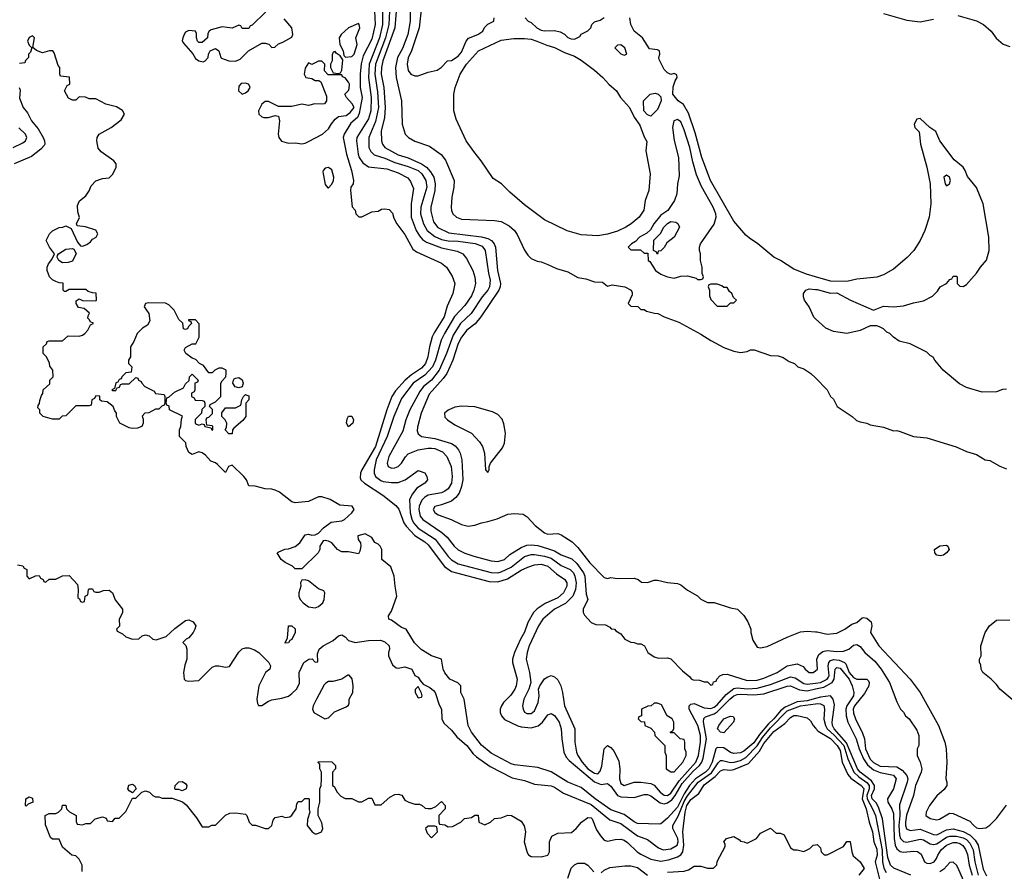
# Model space of a CAD drawing. Header units: inches. Extents: x 1793402 to 1900366, y 320852 to 470679.
# Tile 293 of 604: x 1855212 to 1861137, y 400253 to 405378. Entities that reach past the tile are written whole.
import ezdxf

# ---------------------------------------------------------------- set-up
doc = ezdxf.new("R2010")
doc.units = ezdxf.units.IN
doc.header["$MEASUREMENT"] = 0
doc.layers.add('B8450', color=7, linetype='Continuous')
doc.layers.add('B8460', color=7, linetype='Continuous')

msp = doc.modelspace()

# ---------------------------------------------------------------- linework, layer by layer
at = {"layer": 'B8450', "color": 4}
for points, elevation in [([(1857561.5, 405530), (1857561.7, 405370), (1857547.9, 405290), (1857514.8, 405205.2), (1857486.3, 405150), (1857473.1, 405090), (1857477.4, 405030), (1857508.5, 404890), (1857513.4, 404750), (1857530.8, 404690), (1857550.8, 404670), (1857590, 404646.7), (1857677, 404617), (1857747.3, 404567.3), (1857773.4, 404533.4), (1857826.7, 404410), (1857824.9, 404370), (1857812.4, 404310), (1857808.7, 404250), (1857810.4, 404230), (1857819.3, 404210), (1857840.7, 404190), (1857870, 404178.7), (1858070, 404170.8), (1858110, 404164), (1858157.3, 404137.3), (1858190.4, 404110.4), (1858206.2, 404086.2), (1858250, 403992), (1858270, 403962), (1858290, 403942), (1858325.4, 403925.4), (1858350, 403922), (1858390, 403906), (1858441.4, 403881.4), (1858510, 403861), (1858570, 403826.8), (1858618.5, 403818.5), (1858670, 403801), (1858719.6, 403799.6), (1858750, 403774), (1858778, 403782), (1858854, 403770), (1858891.1, 403751.1), (1858896.9, 403736.9), (1858896.9, 403723.1), (1858874, 403670), (1858890, 403654), (1858931.6, 403651.6), (1858950, 403634), (1858970, 403634), (1858984.7, 403624.7), (1859031.6, 403611.6), (1859051.1, 403611.1), (1859090.9, 403590.9), (1859177.5, 403557.5), (1859310, 403486.8), (1859370, 403446.8), (1859450, 403406), (1859510, 403382.8), (1859550, 403376), (1859590, 403382), (1859610, 403391.3), (1859630.9, 403390.9), (1859730, 403358), (1859775.3, 403355.3), (1859805.4, 403345.4), (1859842, 403322), (1859874, 403310), (1859894, 403290), (1859930, 403278), (1859972, 403250), (1860000, 403222.1)], 264), ([(1857395.5, 405470), (1857395.9, 405350), (1857377.2, 405270), (1857315.2, 405110), (1857310.2, 405030), (1857326.9, 404910), (1857324.4, 404830), (1857310, 404780.9), (1857241.6, 404670), (1857238.4, 404650), (1857248.8, 404568.8), (1857254.4, 404550), (1857276.2, 404516.2), (1857310, 404492.7), (1857421.2, 404481.2), (1857490, 404457.6), (1857547, 404427), (1857564.1, 404404.1), (1857582, 404362), (1857566.7, 404270), (1857568.4, 404190), (1857598, 404110), (1857617.8, 404077.8), (1857635.9, 404055.9), (1857659.6, 404039.6), (1857750, 404005.7), (1857844.7, 403984.7), (1857878, 403970), (1857901.4, 403941.4), (1857938.8, 403870), (1857950.7, 403829.3), (1857954, 403790), (1857945.5, 403750), (1857930, 403716), (1857890, 403658), (1857828.2, 403591.8), (1857768.9, 403490), (1857748.9, 403450), (1857714.9, 403330), (1857695.6, 403290), (1857650, 403239.7), (1857579.5, 403190), (1857510, 403099.3), (1857463.1, 402990), (1857423.7, 402870), (1857357.4, 402730), (1857344.9, 402670), (1857346, 402650), (1857353.4, 402630), (1857384.8, 402604.8), (1857399, 402599), (1857450, 402592.4), (1857490, 402592.7), (1857531.7, 402608.3), (1857610, 402664.7), (1857650.6, 402650.6), (1857662.8, 402630), (1857666, 402610), (1857650.8, 402590), (1857601.7, 402558.3), (1857574.7, 402525.3), (1857558.4, 402490), (1857561.5, 402410), (1857572.1, 402372.1), (1857581.7, 402350), (1857610, 402318.7), (1857711.2, 402251.2), (1857790, 402148.2), (1857810, 402128.4), (1857850, 402103.1), (1858050, 402051.8), (1858090, 402050.3), (1858110, 402055.3), (1858170, 402084.2), (1858250, 402147.2), (1858290, 402160.3), (1858310, 402159.6), (1858370.2, 402150.2), (1858410, 402138.3), (1858470, 402094), (1858524.9, 402070), (1858543.7, 402050), (1858553.4, 402030), (1858561.5, 401990), (1858556.9, 401950), (1858540.3, 401910), (1858495.8, 401864.2), (1858429.2, 401830.8), (1858359.1, 401770), (1858333, 401730), (1858278, 401610), (1858266, 401570), (1858260.5, 401530), (1858280.7, 401450), (1858286.8, 401390), (1858276, 401350), (1858245.5, 401290), (1858237.3, 401250), (1858240.7, 401230), (1858250, 401211.3), (1858263.4, 401203.4), (1858290, 401204), (1858310, 401218.8), (1858331.8, 401270), (1858338, 401310), (1858334, 401350), (1858342, 401370), (1858370, 401411.3), (1858390, 401424.7), (1858410, 401431.3), (1858430, 401424.7), (1858450, 401404.7), (1858468, 401370), (1858479.3, 401330), (1858490.5, 401250), (1858553, 401110), (1858552.4, 401030), (1858562.4, 400970), (1858570.4, 400950), (1858596.5, 400910), (1858630, 400870.3), (1858670, 400843.1), (1858690, 400840.4), (1858704.6, 400855.4), (1858714.1, 400885.9), (1858729.8, 400990.2), (1858750, 401010.6), (1858770, 400998), (1858790, 400973.4), (1858816.7, 400916.7), (1858823.6, 400870), (1858821.3, 400810), (1858830, 400782.8), (1858850, 400770.7), (1858910, 400790.6), (1858949.6, 400790.4), (1859010, 400782), (1859030, 400772.4), (1859067, 400730), (1859090, 400712), (1859110, 400710.3), (1859130, 400723.6), (1859181.3, 400798.7), (1859280.3, 400910), (1859297.1, 400950), (1859309.7, 401029.7), (1859309.7, 401070), (1859293.1, 401130), (1859240.7, 401230), (1859241.2, 401250), (1859250, 401258.8), (1859270, 401263), (1859330, 401238), (1859370, 401232.9), (1859390, 401240.2), (1859410, 401254.9), (1859462.8, 401317.2), (1859510, 401353.1), (1859530, 401358), (1859591.2, 401351.2), (1859650, 401355.2), (1859730, 401376.9), (1859850, 401423.6), (1859878.4, 401418.4), (1859930, 401383.2), (1859950, 401379.6), (1860000, 401386.3)], 248), ([(1857630, 405455.3), (1857615.8, 405330), (1857568.9, 405191.1), (1857550, 405148.7), (1857543, 405110), (1857550, 405072), (1857566, 405050), (1857590, 405041), (1857610, 405041), (1857670, 405062.8), (1857724.7, 405075.3), (1857748, 405090), (1857786, 405130), (1857810, 405132), (1857850, 405158), (1857870, 405182), (1857899, 405250), (1857912.7, 405267.3), (1857968, 405290), (1857998, 405310), (1858009.1, 405330.9), (1858028.9, 405351.1), (1858066, 405370), (1858068, 405390)], 268), ([(1856693.7, 405426.3), (1856610, 405346), (1856598, 405342), (1856590, 405326), (1856550, 405326), (1856542, 405342), (1856530, 405346), (1856490, 405328), (1856430, 405335.3), (1856363.6, 405316.4), (1856351.6, 405308.4), (1856344.7, 405295.3), (1856342, 405270), (1856310, 405242), (1856290, 405242), (1856282, 405250), (1856275.3, 405270), (1856275.3, 405295.3), (1856269, 405309), (1856230, 405313.6), (1856210, 405303.7), (1856201.3, 405290), (1856192.7, 405270), (1856190.6, 405250.6), (1856196.7, 405236.7), (1856253.7, 405173.7), (1856270, 405144.7), (1856290, 405131.3), (1856315.3, 405124.7), (1856328.4, 405131.6), (1856346, 405150), (1856348, 405170), (1856358, 405190), (1856390, 405204.7), (1856410.9, 405190.9), (1856422, 405150), (1856426.4, 405146.4), (1856470.6, 405130.6), (1856510, 405128), (1856539.1, 405140.9), (1856589.5, 405190.5), (1856670, 405238), (1856690, 405238), (1856711, 405231), (1856730, 405212), (1856747.3, 405212.7), (1856770, 405234), (1856796.4, 405243.6), (1856850, 405274), (1856855.3, 405290), (1856848.7, 405330), (1856803.2, 405383.2)], 244), ([(1857347, 405430), (1857350.3, 405350), (1857330, 405261.2), (1857278.8, 405161.2), (1857266.6, 405113.4), (1857260.3, 405050), (1857261.6, 404970), (1857272.2, 404910), (1857254.8, 404814.8), (1857244, 404790), (1857204.4, 404755.6), (1857164.9, 404690), (1857159.1, 404670), (1857177.6, 404570), (1857208.2, 404470), (1857220.7, 404410), (1857218, 404390), (1857204.7, 404370), (1857202, 404350), (1857212.7, 404252.7), (1857231.6, 404231.6), (1857234, 404210), (1857252.7, 404192.7), (1857270, 404192), (1857330, 404222), (1857370, 404226), (1857390, 404238), (1857410, 404241), (1857436, 404236), (1857454.8, 404214.8), (1857463.5, 404183.5), (1857481, 404150), (1857530, 404086), (1857577.3, 403997.3), (1857600.5, 403980.5), (1857750, 403914), (1857781, 403890), (1857815.2, 403835.2), (1857830.7, 403790), (1857818.8, 403730), (1857784.9, 403655.1), (1857766.7, 403590), (1857705.1, 403494.9), (1857694.4, 403470), (1857677, 403410), (1857668.8, 403350), (1857653.1, 403310), (1857630, 403281.3), (1857570, 403241.1), (1857531.8, 403208.2), (1857474.2, 403145.8), (1857452, 403110), (1857420.9, 403030), (1857352.3, 402810), (1857271.8, 402670), (1857263.7, 402650), (1857261.7, 402621.7), (1857264.9, 402610), (1857287.3, 402590), (1857397.6, 402517.6), (1857475.6, 402455.6), (1857493, 402433), (1857523.1, 402350), (1857537, 402330), (1857590, 402273.4), (1857650, 402236), (1857670, 402218.7), (1857767.5, 402087.5), (1857810, 402058), (1858037.1, 401997.1), (1858090, 401994.6), (1858146.7, 402013.3), (1858230, 402065.3), (1858270, 402083.8), (1858310, 402097), (1858350, 402102.6), (1858390.5, 402090), (1858443, 402043), (1858493, 402010), (1858503.8, 401990), (1858504.4, 401970), (1858483.8, 401930), (1858450, 401899.7), (1858374.8, 401865.2), (1858326.8, 401833.2), (1858303.1, 401810), (1858269.2, 401750.8), (1858250, 401692.7), (1858224.6, 401650), (1858188.7, 401570), (1858178, 401530), (1858178, 401510), (1858204.9, 401410), (1858199.5, 401370), (1858191.3, 401348.7), (1858166.7, 401313.3), (1858122.8, 401270), (1858110.7, 401250), (1858104, 401230), (1858104, 401210), (1858110.8, 401190), (1858130, 401167.3), (1858210, 401128.8), (1858230, 401122), (1858290, 401117.6), (1858331, 401129), (1858357, 401150), (1858390, 401194.8), (1858410, 401202.8), (1858430, 401190.8), (1858458.4, 401150), (1858470.3, 401110), (1858474, 401050), (1858487, 400970), (1858501, 400941), (1858519.4, 400919.4), (1858670, 400791.5), (1858710, 400776.5), (1858750, 400782), (1858770, 400764.9), (1858808.5, 400710), (1858830, 400700.9), (1858910, 400697.1), (1858970, 400714.9), (1858990, 400716.4), (1859010, 400708.4), (1859066.4, 400666.4), (1859090, 400659.6), (1859110, 400664.9), (1859135.7, 400684.3), (1859156.1, 400710), (1859198.3, 400781.7), (1859264.3, 400855.7), (1859303.5, 400890), (1859317.3, 400910), (1859325.5, 400934.5), (1859344.7, 401050), (1859326.5, 401153.5), (1859327.8, 401172.2), (1859337.8, 401182.2), (1859390, 401201), (1859410, 401213.8), (1859484.4, 401290), (1859510, 401309.1), (1859530, 401316.5), (1859550, 401319.7), (1859630, 401315), (1859690, 401322), (1859830, 401367.2), (1859850, 401368.7), (1859905.3, 401345.3), (1859950, 401338.8), (1860000, 401350.5)], 244), ([(1857438.2, 405430), (1857433.2, 405350), (1857413.5, 405270), (1857353, 405110), (1857348.4, 405050), (1857364.2, 404944.2), (1857370.2, 404850), (1857353.6, 404766.4), (1857313.4, 404670), (1857312.4, 404610), (1857324.4, 404584.4), (1857345.8, 404565.8), (1857410, 404545.3), (1857470, 404519), (1857550, 404495.6), (1857610.2, 404470.2), (1857632, 404450), (1857655.3, 404410), (1857661.1, 404370), (1857626, 404250), (1857623.6, 404210), (1857642, 404150), (1857664.9, 404110), (1857710, 404074.6), (1857750, 404056.5), (1857790, 404047.1), (1857850, 404046.5), (1857952.1, 404032.1), (1857995.9, 404015.9), (1858012.2, 403990), (1858032.8, 403852.8), (1858043.7, 403810), (1858039.5, 403770), (1858028.5, 403750), (1857994, 403710), (1857929.1, 403610.9), (1857864.9, 403550), (1857820, 403480), (1857780.9, 403370), (1857736.9, 403270), (1857690.3, 403210), (1857641.6, 403170), (1857619.4, 403140.6), (1857560.4, 403030), (1857536.4, 402970), (1857517.7, 402902.3), (1857433, 402750), (1857423.8, 402710), (1857428.5, 402688.5), (1857450, 402679.1), (1857470, 402680.5), (1857489, 402690), (1857509.3, 402710), (1857532.9, 402747.1), (1857550, 402764.9), (1857609.7, 402790.3), (1857670, 402800.4), (1857690, 402799.5), (1857710, 402797), (1857757.2, 402777.2), (1857782, 402750), (1857808, 402690), (1857814.4, 402630), (1857810.4, 402590), (1857790, 402556), (1857770, 402540.7), (1857750, 402531.8), (1857670, 402516.9), (1857650, 402505.1), (1857632.6, 402487.4), (1857614.9, 402450), (1857613.4, 402430), (1857622, 402390), (1857637.1, 402370), (1857752.7, 402292.7), (1857784, 402264), (1857825.5, 402210), (1857850, 402188), (1857890, 402168.2), (1857944.7, 402150), (1858050, 402121.6), (1858090, 402117.1), (1858129, 402130), (1858160.5, 402159.5), (1858230, 402202.4), (1858263.8, 402216.2), (1858290, 402218.7), (1858330, 402213.7), (1858394.5, 402194.5), (1858430, 402181.7), (1858470, 402157), (1858534.4, 402134.4), (1858565.2, 402105.2), (1858603.7, 402050), (1858611.8, 402030), (1858621.6, 401921.6), (1858631.3, 401890), (1858602, 401830), (1858602, 401810), (1858610, 401794), (1858651.6, 401751.6), (1858679.6, 401739.6), (1858736.9, 401736.9), (1858763.6, 401723.6), (1858772, 401712), (1858790.9, 401710.9), (1858799.6, 401699.6), (1858830, 401682), (1858854, 401650), (1858890, 401632), (1858910, 401631.3), (1858930, 401622), (1858950, 401622), (1858971, 401611), (1858992, 401570), (1859030, 401544.7), (1859056.9, 401536.9), (1859110, 401538), (1859130, 401532), (1859199.8, 401459.8), (1859243.6, 401423.6), (1859251.6, 401411.6), (1859265.4, 401405.4), (1859303.6, 401403.6), (1859330, 401394), (1859350, 401394), (1859370, 401374), (1859382, 401378), (1859387.3, 401392.7), (1859402, 401398), (1859406, 401410), (1859426, 401430), (1859443.1, 401436.9), (1859470, 401438.8), (1859590, 401402.4), (1859650, 401403.7), (1859690, 401415.8), (1859769.2, 401450), (1859830, 401490.4), (1859890, 401502), (1859926.8, 401486.8), (1859938, 401470), (1859962, 401450), (1859986, 401450), (1860000, 401460.3)], 252), ([(1857477.2, 405430), (1857470.2, 405330), (1857396.9, 405130), (1857389.2, 405090), (1857386.2, 405050), (1857403.9, 404970), (1857411.3, 404850), (1857406.7, 404790), (1857387, 404707), (1857388.2, 404650), (1857394.4, 404630), (1857409.2, 404609.2), (1857490, 404566), (1857550, 404546.5), (1857630, 404510.2), (1857659.5, 404490), (1857683.4, 404463.4), (1857703.2, 404430), (1857712.4, 404390), (1857710.2, 404350), (1857686, 404250), (1857685.1, 404225.1), (1857702, 404162), (1857727.3, 404127.3), (1857794.9, 404094.9), (1857990, 404071.2), (1858030, 404061.5), (1858052, 404050), (1858067.2, 404030), (1858074.6, 404010), (1858086.3, 403870), (1858105.7, 403790), (1858103.7, 403770), (1858094.4, 403750), (1857986.7, 403590), (1857952, 403548), (1857903.1, 403510), (1857870, 403467), (1857850.2, 403429.8), (1857817.4, 403330), (1857781.7, 403250), (1857761.2, 403218.8), (1857675.6, 403124.4), (1857627, 403010), (1857605.8, 402925.8), (1857604.1, 402904.1), (1857610, 402886), (1857630.4, 402870.4), (1857710, 402858), (1857810, 402828.5), (1857833.1, 402813.1), (1857852.2, 402790), (1857862, 402770), (1857871.8, 402730), (1857877.7, 402610), (1857871.4, 402568.6), (1857855.8, 402530), (1857836.5, 402503.5), (1857810, 402480.7), (1857750, 402458), (1857710.9, 402449.1), (1857701, 402430), (1857710, 402412), (1857730, 402398.8), (1857808.9, 402371.1), (1857870, 402341), (1857910, 402331), (1857950, 402336), (1857990, 402350.8), (1858030, 402358.8), (1858084.7, 402375.3), (1858150, 402402.8), (1858190, 402407.3), (1858242, 402402), (1858266.4, 402386.4), (1858313.7, 402333.7), (1858370, 402291), (1858390, 402282.8), (1858450, 402286.8), (1858470, 402278.8), (1858536.1, 402236.1), (1858570, 402202.8), (1858642, 402110), (1858730, 402021), (1858750, 402016), (1858770, 402021), (1858810, 402016), (1858910, 402018), (1858934, 402010), (1858952.7, 401992.7), (1858990, 401992), (1859030, 402004.7), (1859050, 402004.7), (1859110, 401991.3), (1859170, 401984.7), (1859190, 401978), (1859230, 401944.7), (1859290, 401912), (1859311.1, 401891.1), (1859350, 401872), (1859390, 401871.3), (1859490, 401838), (1859530.7, 401830.7), (1859570, 401792), (1859594.4, 401754.4), (1859610.9, 401710.9), (1859611, 401690), (1859623.5, 401643.5), (1859650, 401602), (1859659.6, 401599.6), (1859670, 401598), (1859710, 401606.8), (1859830, 401662.8), (1859910, 401694), (1859950, 401698.8), (1860000, 401695.5)], 256), ([(1858254, 405390), (1858272, 405370), (1858290, 405361), (1858324, 405330), (1858350, 405314.9), (1858370, 405310.5), (1858430, 405314), (1858464.9, 405304.9), (1858490, 405291), (1858510, 405271), (1858530, 405262.8), (1858550, 405261), (1858582, 405278), (1858590, 405291.3), (1858630, 405312), (1858648, 405330), (1858655.3, 405350), (1858670, 405364.7), (1858704.7, 405375.3), (1858728.9, 405391.1)], 268), ([(1860000, 403830.4), (1859946, 403846), (1859870, 403876.2), (1859790, 403929.4), (1859749, 403950), (1859653.2, 404030), (1859604.2, 404064.2), (1859582.4, 404082.4), (1859510, 404165.2), (1859369.7, 404410), (1859316.9, 404550), (1859277.5, 404697.5), (1859236, 404816), (1859207.2, 404867.2), (1859175.3, 404890), (1859142, 404930), (1859144.7, 404975.3), (1859155.3, 405010), (1859168, 405030), (1859167.3, 405047.3), (1859150, 405055.3), (1859130, 405048), (1859110, 405058), (1859090, 405078), (1859059, 405139), (1859057.2, 405150), (1859064, 405170), (1859062, 405190), (1859050, 405197.2), (1859002.7, 405202.7), (1858959, 405270), (1858909, 405310), (1858889.2, 405350), (1858884, 405390)], 264), ([(1860000, 401292.7), (1859950, 401278.9), (1859890, 401273.1), (1859818.4, 401241.6), (1859790, 401218.8), (1859750.7, 401170), (1859718.6, 401141.4), (1859663.9, 401076.1), (1859630, 401026.2), (1859570, 400976.1), (1859550, 400965.5), (1859510, 400961.5), (1859489.3, 400969.3), (1859450, 400996), (1859410, 400998.7), (1859400.5, 400990), (1859379.1, 400910), (1859358.5, 400870), (1859339.3, 400850), (1859279.4, 400810), (1859242.9, 400770), (1859210, 400719.1), (1859170, 400639.6), (1859110, 400573.4), (1859070, 400539.1), (1859062.5, 400537.5), (1858930, 400540.4), (1858910, 400550.4), (1858850, 400596), (1858770, 400623.1), (1858675.3, 400690), (1858590, 400757.7), (1858510.7, 400790), (1858410, 400852.2), (1858330, 400877.3), (1858190, 400893.4), (1858170, 400900.5), (1858050, 400963.8), (1857990, 401013), (1857930.5, 401090), (1857910.5, 401130), (1857886.8, 401290), (1857866, 401330), (1857866, 401370), (1857847.5, 401387.5), (1857800.7, 401410), (1857770, 401447.3), (1857760.4, 401470), (1857750.5, 401530.5), (1857690, 401550.5), (1857628.6, 401588.6), (1857588, 401628), (1857538, 401710), (1857510, 401720.7), (1857450, 401764.7), (1857434, 401770), (1857432, 401790), (1857450, 401818), (1857482, 401910), (1857470.4, 401970), (1857465.5, 402030), (1857445.5, 402085.5), (1857392, 402130), (1857391.3, 402190), (1857382, 402210), (1857370, 402222), (1857350, 402232), (1857330, 402262), (1857290, 402284.7), (1857247, 402273), (1857249, 402250), (1857262, 402230), (1857265.2, 402210), (1857259.3, 402180.7), (1857250, 402164.7), (1857190, 402176), (1857150, 402176), (1857124.7, 402190), (1857090, 402231), (1857070, 402241), (1857050, 402244.7), (1857038, 402242), (1857018, 402210), (1857018, 402190), (1857008.7, 402170), (1856910, 402074), (1856870, 402074), (1856854, 402090), (1856810, 402111), (1856784.7, 402130), (1856762, 402170), (1856766.4, 402173.6), (1856807.5, 402192.5), (1856830, 402194), (1856870, 402208.7), (1856898, 402230), (1856930, 402278), (1856950, 402282), (1856970, 402275.3), (1856990, 402278), (1857010, 402288), (1857039.8, 402320.2), (1857086.4, 402353.6), (1857150, 402362), (1857166, 402370), (1857211, 402410), (1857224.7, 402430), (1857212, 402450), (1857137.5, 402457.5), (1857081, 402490), (1857030, 402507.3), (1857010, 402507.3), (1856950, 402479.1), (1856870, 402471), (1856850, 402477.3), (1856775.6, 402535.6), (1856750, 402547.3), (1856730, 402554), (1856690, 402554.8), (1856628.4, 402571.6), (1856590, 402574), (1856576, 402610), (1856561, 402630), (1856490, 402698), (1856468, 402690), (1856450, 402654), (1856402, 402702), (1856390, 402711.3), (1856361.4, 402721.4), (1856330, 402758), (1856310, 402771.3), (1856290, 402778), (1856250, 402762), (1856230, 402774), (1856214, 402810), (1856212.7, 402832.7), (1856174, 402870), (1856174, 402910), (1856182, 402930), (1856184.7, 402975.3), (1856192, 402992), (1856114, 403030), (1856111.6, 403051.6), (1856098, 403058), (1856094, 403070), (1856098, 403102), (1856110, 403106), (1856143.6, 403136.4), (1856196.9, 403163.1), (1856210, 403186), (1856232.7, 403207.3), (1856234, 403230), (1856250, 403246), (1856286, 403210), (1856282, 403198), (1856266, 403190), (1856266, 403150), (1856262, 403138), (1856246, 403130), (1856246, 403110), (1856262, 403102), (1856268.4, 403088.4), (1856310, 403086), (1856322, 403082), (1856326, 403070), (1856326, 403050), (1856308.4, 403031.6), (1856306, 403010), (1856268.4, 402971.6), (1856268.4, 402948.4), (1856290, 402938), (1856310, 402946), (1856322, 402942), (1856326, 402930), (1856362, 402922), (1856370, 402908), (1856374, 402910), (1856374, 402930), (1856370, 402934), (1856338, 402938), (1856334, 402970), (1856338, 402982), (1856350, 402986), (1856371.6, 403008.4), (1856371.6, 403031.6), (1856354, 403050), (1856358, 403062), (1856390, 403078), (1856422, 403110), (1856422, 403190), (1856430, 403206), (1856451.6, 403228.4), (1856454, 403250), (1856454, 403270), (1856430, 403282), (1856410, 403282), (1856386, 403270), (1856370, 403254), (1856350, 403254), (1856318, 403298), (1856294, 403310), (1856272.7, 403332.7), (1856250, 403342), (1856212, 403370), (1856202, 403390), (1856210, 403406), (1856250, 403428), (1856272.7, 403427.3), (1856291.3, 403468.7), (1856292.7, 403547.3), (1856270, 403572), (1856227.3, 403572.7), (1856227.3, 403567.3), (1856242, 403562), (1856246, 403550), (1856227.3, 403532.7), (1856222, 403518), (1856210, 403514), (1856198, 403518), (1856192.7, 403552.7), (1856170, 403574), (1856142, 403630), (1856110, 403662), (1856090, 403672), (1855990, 403674.8), (1855969, 403670), (1855962, 403650), (1855988.7, 403610), (1855994.6, 403565.4), (1855980.4, 403539.6), (1855950, 403522), (1855918, 403490), (1855898, 403442), (1855878, 403410), (1855878, 403350), (1855866, 403330), (1855866, 403310), (1855886, 403290), (1855882, 403258), (1855850, 403254), (1855826, 403230), (1855822, 403218), (1855810, 403214), (1855802, 403198), (1855790, 403194), (1855782, 403158), (1855766, 403150), (1855770, 403146), (1855790, 403146), (1855798, 403162), (1855812.7, 403167.3), (1855818, 403182), (1855830, 403186), (1855870, 403186), (1855910, 403226), (1855922, 403222), (1855926, 403210), (1855942, 403202), (1855946, 403190), (1855966, 403170), (1856022, 403142), (1856028.4, 403128.4), (1856082, 403122), (1856086, 403110), (1856086, 403070), (1856082, 403058), (1856067.3, 403052.7), (1856050, 403034), (1856030, 403034), (1855990, 403012), (1855966, 403010), (1855948.4, 402991.6), (1855955.3, 402975.3), (1855955.3, 402950), (1855946, 402930), (1855920.4, 402919.6), (1855890, 402918), (1855870, 402922), (1855814, 402950), (1855794, 402990), (1855794, 403010), (1855783.6, 403023.6), (1855774, 403050), (1855738, 403078), (1855703.6, 403083.6), (1855694, 403090), (1855694, 403110), (1855690, 403114), (1855667.3, 403112.7), (1855662, 403098), (1855646, 403090), (1855642, 403058), (1855630, 403054), (1855550, 403054), (1855490, 402994), (1855468.4, 402991.6), (1855450, 402974), (1855410, 402974), (1855354, 402990), (1855334, 403010), (1855334, 403030), (1855322, 403042), (1855323.6, 403056.4), (1855331.6, 403068.4), (1855332.7, 403087.3), (1855343.6, 403116.4), (1855351.6, 403128.4), (1855354, 403150), (1855392.7, 403187.3), (1855394, 403210), (1855414, 403230), (1855412, 403270), (1855392.7, 403292.7), (1855391.6, 403311.6), (1855374, 403350), (1855354, 403370), (1855354, 403410), (1855372.7, 403427.3), (1855378, 403442), (1855390, 403446), (1855470, 403446), (1855503.6, 403476.4), (1855570, 403474), (1855590, 403479), (1855604.7, 403490), (1855622, 403510), (1855638, 403542), (1855654, 403550), (1855654, 403554), (1855638, 403558), (1855632.7, 403572.7), (1855622, 403582), (1855623.6, 403596.4), (1855632.7, 403612.7), (1855599.6, 403639.6), (1855565.4, 403645.4), (1855552, 403670), (1855552.7, 403687.3), (1855570, 403698), (1855590, 403688), (1855670, 403686), (1855674, 403690), (1855672, 403732), (1855650, 403734), (1855623.6, 403743.6), (1855610, 403754), (1855510, 403754), (1855490, 403742), (1855482, 403742), (1855474, 403750), (1855472.7, 403792.7), (1855450, 403794), (1855430, 403802), (1855410, 403812), (1855392, 403830), (1855378, 403870), (1855378, 403890), (1855384.7, 403910), (1855405.4, 403934.6), (1855422, 403970), (1855392, 404010), (1855372, 404050), (1855392, 404090), (1855410, 404108), (1855450, 404128), (1855471.1, 404128.9), (1855490, 404138), (1855522, 404122), (1855560.2, 404040.2), (1855578, 404018), (1855590, 404015.3), (1855615.3, 404024.7), (1855638, 404042), (1855650, 404058), (1855672, 404070), (1855682, 404090), (1855670, 404111.3), (1855608, 404132), (1855558, 404138), (1855554, 404150), (1855571.3, 404188.7), (1855562, 404222), (1855559.6, 404260.4), (1855571.1, 404288.9), (1855610, 404318), (1855630.9, 404349.1), (1855642, 404378), (1855670, 404408), (1855710, 404422), (1855750, 404426), (1855771.6, 404448.4), (1855792, 404490), (1855792, 404510), (1855778, 404530), (1855703, 404583), (1855684.9, 404604.9), (1855676, 404650), (1855678, 404670), (1855690.8, 404689.2), (1855762, 404730), (1855823.6, 404776.4), (1855842, 404810), (1855831.1, 404831.1), (1855794.4, 404854.4), (1855730, 404871), (1855670, 404902), (1855630, 404902), (1855607.3, 404912.7), (1855570, 404914), (1855550, 404894), (1855530, 404894), (1855505.4, 404905.4), (1855482, 404950), (1855498, 404982), (1855514, 404990), (1855511.6, 405031.6), (1855458, 405038), (1855454, 405050), (1855454, 405090), (1855443.6, 405103.6), (1855419.8, 405179.8), (1855410.8, 405190.8), (1855390.9, 405190.9), (1855350, 405178), (1855313.4, 405193.4), (1855291.6, 405211.6), (1855302, 405270), (1855290, 405282), (1855268.9, 405271.1), (1855258, 405250), (1855270, 405226), (1855286, 405210), (1855276.4, 405183.6), (1855266, 405170), (1855266, 405150), (1855247.3, 405132.7), (1855242, 405118), (1855210, 405114)], 236), ([(1855209.6, 404970.4), (1855214, 404954), (1855210, 404906), (1855233.2, 404850), (1855258.4, 404818.4), (1855282.9, 404770), (1855322.3, 404722.3), (1855352.3, 404670), (1855360.9, 404650), (1855362.7, 404630), (1855358.4, 404621.6), (1855340.1, 404599.9), (1855284, 404556), (1855179, 404510)], 236), ([(1855173.2, 404610), (1855230, 404636.5), (1855247.6, 404650), (1855255.1, 404670), (1855247.8, 404690), (1855207, 404727)], 244), ([(1860000, 403579), (1859990, 403588), (1859962, 403650), (1859935.3, 403690), (1859928.7, 403710), (1859929, 403730), (1859942, 403750), (1859962, 403758), (1860000, 403754.8)], 264), ([(1855198, 402098), (1855230, 402092), (1855238, 402078), (1855254, 402070), (1855254, 402030), (1855270, 402014), (1855308, 402032), (1855330, 402034), (1855338, 402018), (1855354, 402010), (1855358, 401998), (1855370, 401994), (1855388.4, 402011.6), (1855430, 402012), (1855470, 402032), (1855510, 402034), (1855559.6, 401979.6), (1855564.7, 401950), (1855562, 401902), (1855572.7, 401892.7), (1855578, 401878), (1855590, 401874), (1855602, 401878), (1855606, 401910), (1855622, 401918), (1855626, 401950), (1855630, 401954), (1855650, 401954), (1855658, 401938), (1855670, 401934), (1855690, 401934), (1855716.4, 401943.6), (1855750, 401944.7), (1855771.3, 401930), (1855786.4, 401886.4), (1855830.8, 401830), (1855830.6, 401809.4), (1855811.3, 401770), (1855811.6, 401728.4), (1855794, 401710), (1855798, 401698), (1855830, 401682), (1855850, 401664.7), (1855890, 401651.3), (1855928.4, 401651.6), (1855948, 401670), (1855970, 401676), (1855990.9, 401670.9), (1856014, 401650), (1856033.6, 401646.4), (1856094, 401666), (1856144.8, 401715.2), (1856210, 401762.8), (1856230, 401766), (1856255.5, 401755.5), (1856271, 401730), (1856266, 401710), (1856256, 401690), (1856230, 401658), (1856214, 401650), (1856194, 401630), (1856211.6, 401611.6), (1856218, 401590), (1856218, 401530), (1856205.4, 401494.6), (1856198, 401450), (1856202, 401410), (1856210, 401402), (1856230, 401398), (1856290, 401402), (1856370, 401481), (1856389.5, 401490.5), (1856410.6, 401490.6), (1856450, 401481), (1856473.6, 401486.4), (1856530, 401572), (1856550, 401591.3), (1856570, 401598), (1856590, 401598), (1856625.4, 401585.4), (1856652, 401570), (1856712, 401510), (1856722, 401490), (1856718, 401470), (1856690.5, 401449.5), (1856650.8, 401370), (1856638.8, 401290), (1856642.8, 401262.8), (1856650, 401252), (1856670, 401251.3), (1856710, 401278), (1856730, 401286), (1856790, 401294.8), (1856830, 401307.3), (1856850, 401322.8), (1856877.2, 401350), (1856895.5, 401384.5), (1856893.2, 401450), (1856922.7, 401510), (1856950.9, 401530.9), (1856971.1, 401531.1), (1856990, 401512), (1857006, 401514), (1857003.1, 401563.1), (1857013.2, 401590), (1857037.2, 401610), (1857098.3, 401641.7), (1857130, 401670.8), (1857150, 401676.3), (1857170, 401664), (1857190, 401643), (1857230, 401630.4), (1857310, 401642.8), (1857383.5, 401643.5), (1857410, 401634.8), (1857434.8, 401610), (1857437.3, 401590), (1857430.8, 401570), (1857431, 401550), (1857456, 401496), (1857478, 401478), (1857490, 401476), (1857530, 401483), (1857571, 401470), (1857590, 401432), (1857610, 401422), (1857621, 401401), (1857639.6, 401379.6), (1857679.8, 401359.8), (1857702, 401342), (1857711.3, 401330), (1857735.3, 401255.3), (1857751, 401230), (1857751.3, 401170), (1857764.5, 401144.5), (1857810, 401102.8), (1857843.1, 401063.1), (1857902, 401010), (1857940.7, 400960.7), (1857961.7, 400941.7), (1858043.8, 400883.8), (1858175.3, 400815.3), (1858250, 400800.3), (1858310, 400778), (1858410, 400768), (1858430, 400760.5), (1858484.2, 400724.2), (1858650, 400656), (1858763.4, 400563.4), (1858830, 400540.4), (1858930, 400466.4), (1858990, 400445.5), (1859055.1, 400395.1), (1859083.1, 400383.1), (1859130, 400388.9), (1859168.6, 400411.4), (1859173.5, 400430), (1859171.5, 400450), (1859141.6, 400510), (1859142.4, 400530), (1859174.7, 400585.3), (1859210, 400674.3), (1859230, 400707.2), (1859293.8, 400790), (1859374.3, 400845.7), (1859414.1, 400905.9), (1859430, 400919.5), (1859440.1, 400919.9), (1859490, 400908.9), (1859510.3, 400910.3), (1859550, 400921.2), (1859581.3, 400938.7), (1859650, 401008.1), (1859682.2, 401057.8), (1859730, 401116.9), (1859830, 401218.6), (1859910, 401249.2), (1860000, 401261.8)], 232), ([(1855587.3, 400252.7), (1855588, 400290), (1855570, 400326), (1855550, 400346), (1855526, 400350), (1855470, 400398), (1855450, 400446), (1855410, 400446), (1855396.4, 400456.4), (1855367.3, 400532.7), (1855366, 400590), (1855390, 400602), (1855430, 400602), (1855446, 400610), (1855466, 400630), (1855470, 400652), (1855490, 400652), (1855494, 400630), (1855511.6, 400611.6), (1855552, 400590), (1855552.7, 400552.7), (1855558, 400538), (1855590, 400534), (1855610, 400542), (1855638, 400542), (1855666, 400570), (1855710, 400582), (1855732.7, 400572.7), (1855738, 400558), (1855770, 400554), (1855787.3, 400572.7), (1855810, 400574), (1855850, 400614), (1855890, 400694), (1855910, 400694), (1855946, 400730), (1855970, 400738), (1855994, 400730), (1856014, 400710), (1856030, 400702), (1856050, 400702), (1856070, 400694), (1856130, 400694), (1856190.9, 400670.9), (1856213.7, 400653.7), (1856275.2, 400575.2), (1856310, 400522), (1856350, 400522), (1856368.9, 400531.1), (1856390, 400532), (1856450, 400592), (1856476.4, 400603.6), (1856510, 400604.7), (1856570, 400598), (1856578, 400590), (1856592, 400550), (1856610, 400532), (1856630, 400532), (1856690, 400511.3), (1856710, 400511.3), (1856728.7, 400530), (1856738, 400562), (1856750, 400578), (1856790, 400584.7), (1856810, 400578), (1856838, 400582), (1856850, 400592), (1856875.3, 400630), (1856880.4, 400659.6), (1856887.3, 400672.7), (1856910, 400674), (1856928.4, 400691.6), (1856950, 400692), (1856954, 400690), (1856954, 400626), (1856958, 400610), (1856944.7, 400564.7), (1856942, 400530), (1856972, 400490), (1856990, 400478), (1857000.4, 400479.6), (1857028.4, 400491.6), (1857035.3, 400510), (1857030, 400546), (1857008, 400590), (1857008, 400630), (1857018, 400670), (1857018, 400750), (1857026, 400770), (1857028, 400810), (1857028, 400850), (1857018, 400870), (1857018, 400898), (1857008, 400910), (1857010, 400914), (1857090, 400912), (1857112, 400890), (1857112, 400870), (1857094, 400850), (1857094, 400770), (1857103.6, 400763.6), (1857122, 400730), (1857145.4, 400705.4), (1857170, 400692), (1857210, 400692), (1857250, 400672), (1857270, 400672), (1857310, 400694), (1857330, 400694), (1857350, 400654), (1857387.3, 400652.7), (1857440.2, 400699.8), (1857470, 400716), (1857490, 400718), (1857511, 400711), (1857530, 400682), (1857554, 400670), (1857590, 400658), (1857616.9, 400656.9), (1857634, 400650), (1857652.7, 400632.7), (1857670, 400632), (1857690, 400632), (1857716.4, 400643.6), (1857750, 400674), (1857772, 400650), (1857772, 400630), (1857734, 400590), (1857734, 400550), (1857738, 400538), (1857770, 400534), (1857790, 400522), (1857816.4, 400523.6), (1857866, 400550), (1857888.4, 400571.6), (1857930, 400578), (1857950, 400591.3), (1857971.3, 400591.3), (1857974, 400550), (1858010, 400534), (1858046, 400550), (1858068.9, 400571.1), (1858110, 400576), (1858150, 400590.8), (1858172, 400590), (1858230, 400556), (1858247.9, 400527.9), (1858255.5, 400490), (1858248, 400430), (1858266, 400366), (1858273.2, 400353.2), (1858290, 400342.8), (1858350, 400340.7), (1858389.3, 400350.7), (1858399.3, 400370), (1858399.6, 400430), (1858415.1, 400464.9), (1858450, 400482), (1858532.1, 400487.9), (1858561.2, 400510), (1858592.7, 400550), (1858630, 400577.1), (1858650, 400575.5), (1858656.3, 400570), (1858683.6, 400503.6), (1858706.9, 400466.9), (1858730, 400441), (1858750, 400434.8), (1858794.8, 400445.2), (1858830, 400446), (1858850, 400440.5), (1858870, 400427.7), (1858927.3, 400370), (1858950, 400356.3), (1859010, 400326), (1859070, 400314), (1859117, 400323), (1859170, 400341.3), (1859190, 400352.7), (1859203, 400370), (1859208.9, 400410), (1859202.4, 400490), (1859217, 400610), (1859226.5, 400650), (1859250, 400684.9), (1859299.1, 400720.9), (1859330, 400773.7), (1859396, 400824), (1859430, 400857.6), (1859450, 400865.7), (1859490, 400861.8), (1859510, 400866), (1859597.3, 400902.7), (1859663.1, 400976.9), (1859690, 401022), (1859750, 401094.3), (1859816.8, 401143.2), (1859850, 401178), (1859870, 401190.4), (1859890, 401190.4), (1859950, 401176), (1859970, 401158), (1859986, 401130), (1860000, 401114.6)], 228), ([(1859110, 400247.3), (1859210, 400254.8), (1859237.2, 400262.8), (1859270, 400284.7), (1859310, 400284.7), (1859350, 400272), (1859387.3, 400272.7), (1859407.3, 400292.7), (1859408.4, 400311.6), (1859456.4, 400403.6), (1859456.4, 400416.4), (1859448.4, 400431.6), (1859466, 400450), (1859510, 400462), (1859543.6, 400443.6), (1859550, 400434), (1859571.6, 400431.6), (1859590, 400422), (1859646, 400450), (1859670, 400482), (1859730, 400512), (1859763.6, 400483.6), (1859790, 400482), (1859812.7, 400472.7), (1859850, 400394), (1859870, 400382), (1859890, 400382), (1859930, 400372), (1859966, 400390), (1859986, 400410), (1860000, 400412.3)], 224), ([(1858510, 400212), (1858530, 400272), (1858550, 400292), (1858570, 400302), (1858610, 400302), (1858630, 400291.3), (1858666, 400250)], 224), ([(1858710, 400244.7), (1858730, 400261), (1858764.1, 400275.9), (1858852.9, 400287.1), (1858890, 400287.3), (1858930, 400275.5), (1858990, 400230.7)], 224)]:
    msp.add_lwpolyline(points, dxfattribs=dict(at, elevation=elevation))
for points, elevation in [([(1857250, 405355.3), (1857190, 405328.7), (1857146, 405290), (1857134.8, 405270), (1857138.8, 405230), (1857158, 405190), (1857162, 405162), (1857172, 405152), (1857210, 405156), (1857224, 405170), (1857242, 405230), (1857235.3, 405270), (1857258, 405330), (1857255.3, 405350)], 244), ([(1858690, 404078), (1858590, 404083), (1858507.2, 404107.2), (1858370, 404174), (1858250, 404264.5), (1858161, 404341), (1858110.9, 404390.9), (1858062, 404422), (1857989.6, 404530), (1857944.4, 404584.4), (1857899.6, 404650), (1857839.3, 404779.3), (1857825.1, 404830), (1857824.2, 404930), (1857831.6, 404970), (1857863.5, 405050), (1857901.3, 405110), (1857973.2, 405190), (1858110, 405254.9), (1858185.2, 405265.2), (1858250, 405265.5), (1858290, 405260.5), (1858324.7, 405250), (1858384.1, 405224.1), (1858430, 405210.4), (1858490, 405180.4), (1858550, 405158.4), (1858590, 405134.9), (1858670, 405075.5), (1858722, 405030), (1858757.3, 404990), (1858802.8, 404950), (1858827.3, 404910), (1858881, 404850), (1858910, 404792), (1858942.8, 404742.8), (1858970, 404674), (1858986, 404646), (1858980.5, 404590), (1859004.9, 404450), (1858997.3, 404350), (1858976, 404290), (1858967.1, 404232.9), (1858938.8, 404190), (1858890.8, 404150), (1858858.8, 404130), (1858810, 404106), (1858750, 404088)], 264), ([(1858830, 405228), (1858810, 405226), (1858794, 405210), (1858830, 405172), (1858850, 405164.7), (1858866, 405170), (1858854, 405210)], 268), ([(1857110, 405186), (1857098, 405182), (1857092.7, 405167.3), (1857092, 405130), (1857082, 405110), (1857082, 405090), (1857098, 405058), (1857130, 405054), (1857142, 405058), (1857150, 405074), (1857156.4, 405136.4), (1857140.4, 405160.4), (1857116.4, 405176.4)], 244), ([(1857030, 405128), (1857010, 405128), (1856970, 405108), (1856950, 405118), (1856930, 405086), (1856924.7, 405050), (1856934, 405030), (1856970, 405024.7), (1856990, 405012), (1857011.6, 405011.6), (1857023.6, 405003.6), (1857059.1, 404919.1), (1857058.8, 404890), (1857047.1, 404872.9), (1857030.6, 404869.4), (1856988.5, 404871.5), (1856950, 404861.2), (1856909.4, 404869.4), (1856850, 404856.2), (1856770, 404855.3), (1856710, 404885.2), (1856690, 404885.2), (1856670, 404869.2), (1856648.7, 404830), (1856650.7, 404810), (1856670, 404793.4), (1856682, 404790), (1856710, 404790.7), (1856750, 404802.8), (1856770, 404798), (1856775.5, 404770), (1856767, 404690), (1856770.4, 404670), (1856787.3, 404647.3), (1856830, 404634.6), (1856870, 404637.6), (1856910, 404630.7), (1856930, 404634.8), (1856950, 404646), (1857034, 404690), (1857070, 404721), (1857087.8, 404752.2), (1857110, 404778.8), (1857130, 404794.8), (1857177.5, 404802.5), (1857200.1, 404819.9), (1857224, 404850), (1857212.5, 404872.5), (1857178, 404910), (1857168, 404930), (1857190, 404952), (1857195.5, 404964.5), (1857196, 404990), (1857190, 405002), (1857170, 405028.7), (1857155.3, 405035.3), (1857150, 405046), (1857067.3, 405047.3), (1857046, 405070), (1857048, 405110)], 244), ([(1856570, 404995.6), (1856545.2, 404994.8), (1856530, 404978), (1856528, 404950), (1856550, 404930.7), (1856570, 404938), (1856586, 404950), (1856599.3, 404970), (1856597, 404977), (1856588.7, 404990)], 244), ([(1859010, 404798), (1858990, 404806), (1858968, 404830), (1858966, 404890), (1859006, 404930), (1859036.9, 404936.9), (1859054, 404930), (1859070, 404914), (1859072, 404890), (1859050, 404838)], 264), ([(1859170, 404778), (1859147.7, 404770), (1859139.3, 404730), (1859150, 404652), (1859175.5, 404550), (1859181, 404439), (1859171, 404390), (1859166, 404330), (1859152, 404290), (1859112, 404230), (1859070, 404201.2), (1859027.3, 404150), (1859007.1, 404112.9), (1858986.4, 404093.6), (1858942, 404070), (1858916.9, 404043.1), (1858894, 404030), (1858874, 404010), (1858890, 403994), (1858947.3, 403992.7), (1858970, 403974), (1858992.7, 403972.7), (1858994, 403930), (1859003.6, 403923.6), (1859038, 403870), (1859070, 403846), (1859110, 403831), (1859150, 403822.8), (1859190, 403834.8), (1859230, 403836), (1859282, 403822), (1859290, 403814), (1859310, 403814), (1859322, 403818), (1859326, 403830), (1859318, 403850), (1859319, 403890), (1859309.2, 403930), (1859308.9, 403968.9), (1859302, 403990), (1859302, 404010), (1859308.7, 404030), (1859391.9, 404148.1), (1859402.7, 404190), (1859400.9, 404210), (1859384.5, 404250), (1859314.7, 404374.7), (1859284.7, 404444.7), (1859262.3, 404522.3), (1859244.2, 404610), (1859210, 404715.3), (1859190, 404764)], 268), ([(1857070, 404489.2), (1857050, 404485.2), (1857037.3, 404470), (1857036.8, 404463.2), (1857050, 404386), (1857067.1, 404367.1), (1857070, 404366), (1857090.8, 404389.2), (1857100.4, 404410), (1857103.1, 404430), (1857090, 404474)], 244), ([(1859050, 403968), (1859042, 403982), (1859026, 403990), (1859028.4, 404051.6), (1859068.4, 404091.6), (1859088.7, 404130), (1859110, 404151.3), (1859130, 404164.7), (1859159.6, 404159.6), (1859172.7, 404152.7), (1859182, 404130), (1859150.9, 404069.1), (1859105.4, 404034.6), (1859090, 404008), (1859070, 403988), (1859054, 403986)], 268), ([(1855470, 403915.3), (1855448, 403930), (1855438, 403950), (1855440.4, 403959.6), (1855446, 403970), (1855490, 403998), (1855530, 404002), (1855538, 403998), (1855552, 403972), (1855530, 403926), (1855503.6, 403916.4)], 236), ([(1859410, 403786), (1859370, 403786), (1859358, 403782), (1859354, 403770), (1859362, 403750), (1859363.6, 403716.4), (1859370, 403694), (1859410, 403654), (1859470, 403654), (1859490, 403674), (1859510, 403674), (1859526, 403690), (1859507.3, 403707.3), (1859498, 403730), (1859483.1, 403743.1), (1859470, 403766), (1859450, 403766), (1859436.4, 403776.4)], 268), ([(1856530, 403162), (1856508.9, 403168.9), (1856495.3, 403190), (1856498, 403210), (1856503.1, 403216.9), (1856510, 403222), (1856530, 403224.7), (1856550, 403211.3), (1856556, 403190), (1856550, 403168)], 236), ([(1856470, 402886), (1856448, 402910), (1856456.4, 402923.6), (1856458, 402950), (1856448, 402970), (1856428, 402990), (1856428.4, 403011.6), (1856450, 403042), (1856510, 403042), (1856542, 403058), (1856548, 403090), (1856558, 403110), (1856570, 403122), (1856579.6, 403119.6), (1856590, 403114), (1856591.1, 403091.1), (1856572, 403070), (1856572, 402990), (1856554.4, 402965.6), (1856499.6, 402920.4), (1856492, 402910), (1856490, 402886)], 236), ([(1857870, 403052.3), (1857830, 403046), (1857790, 403029.2), (1857767.3, 403010), (1857770, 402986), (1857786, 402970), (1857830, 402940.5), (1857930.2, 402890.2), (1857978.5, 402838.5), (1857996.3, 402810), (1858008, 402770), (1858014, 402670), (1858030, 402654), (1858038, 402670), (1858038, 402690), (1858046, 402710), (1858118, 402802), (1858129.3, 402830), (1858136.2, 402890), (1858125.8, 402945.8), (1858114.7, 402974.7), (1858090, 403002.7), (1858058, 403018), (1857950, 403049.4)], 264), ([(1857190, 402928.7), (1857178, 402950), (1857183.1, 402976.9), (1857190, 402992), (1857210, 402992), (1857221, 402970), (1857216, 402950)], 236), ([(1856930, 402008), (1856910, 402006), (1856902, 401990), (1856904.7, 401970), (1856890.9, 401929.1), (1856890.8, 401910), (1856900.7, 401890), (1856917.3, 401870), (1856950, 401845.5), (1856990, 401838.8), (1857010, 401847.3), (1857035.3, 401870), (1857044, 401890), (1857048.9, 401928.9), (1857042, 401942), (1857010, 401954), (1856950, 402002)], 236), ([(1856810, 401626), (1856809, 401630), (1856823.1, 401656.9), (1856828.9, 401731.1), (1856850, 401731.3), (1856870, 401712), (1856870.6, 401690), (1856850, 401648.7), (1856838, 401642), (1856830, 401628)], 232), ([(1857194, 401434), (1857186.4, 401433.6), (1857150, 401409), (1857096.4, 401396.4), (1857070, 401395.3), (1857054.4, 401385.6), (1857044, 401376), (1856997.3, 401290), (1856978.8, 401250), (1856974.8, 401230), (1856981, 401210), (1857048.4, 401171.6), (1857070, 401176), (1857107.2, 401212.8), (1857176.4, 401243.6), (1857190, 401254), (1857195.3, 401264.7), (1857195.3, 401290), (1857217.2, 401330), (1857219.3, 401370), (1857212.3, 401412.3)], 232), ([(1857610, 401366), (1857592, 401348), (1857591.3, 401330), (1857610, 401298), (1857630, 401302), (1857634, 401310), (1857630, 401326)], 232), ([(1859050, 401266), (1859030, 401266), (1859011.6, 401248.4), (1858992.7, 401247.3), (1858954, 401230), (1858954, 401190), (1858938, 401182), (1858934, 401170), (1858950, 401154), (1858972.7, 401152.7), (1858974, 401130), (1859010, 401114), (1859031.3, 401091.3), (1859034, 401070), (1859094, 401010), (1859094, 400970), (1859102, 400950), (1859102, 400870), (1859130, 400852), (1859150, 400852), (1859202, 400910), (1859222, 400950), (1859222, 400970), (1859215.3, 400990), (1859215.3, 401030), (1859210, 401046), (1859186, 401050), (1859150, 401086), (1859130, 401086), (1859126, 401090), (1859142, 401098), (1859147.3, 401112.7), (1859148, 401150), (1859138, 401170), (1859108, 401190), (1859074.6, 401254.6)], 252), ([(1859450, 401086), (1859429.5, 401090), (1859411.5, 401110), (1859418.3, 401130), (1859450, 401170.2), (1859486.6, 401186.6), (1859504.7, 401184.7), (1859512.7, 401170), (1859507.6, 401150)], 236), ([(1855890, 400726), (1855870, 400738), (1855862, 400750), (1855868.9, 400771.1), (1855890, 400778), (1855902, 400770), (1855912, 400750)], 228), ([(1856190, 400738), (1856170, 400746), (1856150, 400746), (1856146, 400750), (1856148, 400770), (1856170, 400792), (1856190, 400794), (1856210, 400782), (1856218, 400770), (1856214, 400750), (1856210, 400748)], 228), ([(1855250, 400646), (1855246, 400650), (1855248, 400690), (1855270, 400702), (1855290, 400694), (1855291.1, 400668.9), (1855262, 400658)], 228), ([(1857710, 400526), (1857670, 400526), (1857654, 400510), (1857663.6, 400483.6), (1857690, 400454), (1857726, 400490), (1857722, 400522)], 228)]:
    msp.add_lwpolyline(points, close=True, dxfattribs=dict(at, elevation=elevation))
at = {"layer": 'B8460', "color": 4}
for points, elevation in [([(1860410, 405414.8), (1860550, 405376), (1860630, 405366), (1860710, 405382)], 264), ([(1860856.4, 405403.6), (1860970, 405371.3), (1861012, 405350), (1861058, 405310), (1861087.1, 405267.1), (1861130, 405232), (1861170, 405218)], 264), ([(1860000, 403754.8), (1860010, 403754), (1860090, 403733.4), (1860130, 403735.5), (1860211.3, 403690), (1860350, 403631), (1860410, 403654.8), (1860470, 403651), (1860530, 403656), (1860590, 403674.8), (1860650, 403686), (1860704.7, 403715.3), (1860734.6, 403745.4), (1860750, 403771.3), (1860788.4, 403791.6), (1860810, 403814), (1860822, 403818), (1860830, 403834), (1860850, 403834), (1860854, 403830), (1860854, 403790), (1860870, 403774), (1860890, 403772), (1860910, 403784.7), (1860970, 403852), (1860994, 403890), (1861029.4, 403930.6), (1861046, 403990), (1861043.7, 404070), (1861009.3, 404270), (1860969.3, 404369.3), (1860914.6, 404434.6), (1860902, 404470), (1860889, 404490), (1860835.5, 404535.5), (1860749, 404650), (1860724.7, 404704.7), (1860689.3, 404729.3), (1860630, 404784), (1860610, 404779), (1860594.8, 404750), (1860598, 404730), (1860624.5, 404704.5), (1860632.7, 404630), (1860670.4, 404490), (1860690.4, 404390), (1860695.3, 404270), (1860683.7, 404190), (1860659.5, 404110), (1860630.4, 404050), (1860592.4, 403990), (1860552.8, 403947.2), (1860470, 403878), (1860410, 403842), (1860370, 403829.5), (1860250, 403817), (1860190, 403802), (1860090, 403804.5), (1860000, 403830.4)], 264), ([(1861150, 403154), (1861126.8, 403153.2), (1861090, 403139), (1861003.6, 403136.4), (1860910, 403164), (1860866.3, 403186.3), (1860768, 403270), (1860718, 403330), (1860708.4, 403348.4), (1860690, 403358), (1860670, 403378), (1860570, 403428.7), (1860504.7, 403444.7), (1860470, 403468), (1860448.9, 403488.9), (1860430, 403498), (1860410, 403518), (1860386, 403530), (1860370, 403535.3), (1860330, 403535.3), (1860270, 403508.7), (1860190, 403489), (1860110, 403501.2), (1860062.7, 403522.7), (1860000, 403579)], 264), ([(1860000, 403222.1), (1860071.1, 403151.1), (1860091.6, 403111.6), (1860110, 403094), (1860132, 403050), (1860222, 402990), (1860247.1, 402967.1), (1860270, 402958), (1860310, 402951), (1860330, 402941), (1860410, 402926), (1860470, 402904.7), (1860490, 402906), (1860510, 402901), (1860590, 402870.8), (1860670, 402862), (1860848.1, 402808.1), (1860910, 402778.8), (1860970, 402761), (1861022, 402730), (1861050, 402724.7), (1861110, 402691), (1861150, 402676)], 264), ([(1860000, 401695.5), (1860010, 401694.8), (1860070, 401680.7), (1860130, 401686.8), (1860178, 401710), (1860220.2, 401739.8), (1860250, 401751.3), (1860281.2, 401778.8), (1860290, 401781), (1860310, 401776), (1860335.5, 401755.5), (1860339.1, 401730), (1860331, 401690), (1860381, 401610), (1860570.8, 401410), (1860630.8, 401330), (1860740.7, 401130), (1860778.8, 401030), (1860786.8, 400990), (1860791, 400910), (1860784.7, 400810), (1860792, 400790), (1860792, 400770), (1860774.4, 400745.6), (1860730, 400708), (1860686, 400650), (1860666, 400610), (1860664.7, 400590), (1860690, 400571.3), (1860730, 400564), (1860747.1, 400567.1), (1860800.9, 400599.1), (1860810, 400602.8), (1860830, 400600.7), (1860930, 400554.8), (1860950.6, 400530.6), (1860970, 400516), (1860990, 400511), (1861024.7, 400515.3), (1861050, 400531.3), (1861090, 400571.3), (1861150, 400652)], 256), ([(1861196.5, 401276.5), (1861109.3, 401349.3), (1861090, 401378), (1861058, 401410), (1861008, 401450), (1860998, 401470), (1860996.4, 401496.4), (1860988, 401510), (1860988, 401530), (1860998, 401550), (1860995.3, 401610), (1861022, 401690), (1861048.7, 401730), (1861090, 401764.7), (1861170, 401766)], 256), ([(1860000, 401460.3), (1860013.2, 401470), (1860009.2, 401530), (1860021.3, 401558.7), (1860044, 401576), (1860070, 401583.1), (1860130, 401577), (1860170, 401578.4), (1860202, 401590), (1860230, 401614.8), (1860250, 401617.3), (1860270, 401606.8), (1860298, 401570), (1860357, 401517), (1860396.3, 401470), (1860446.8, 401390), (1860490, 401274), (1860512, 401230), (1860530.9, 401210.9), (1860542, 401190), (1860564.7, 401170), (1860610, 401102), (1860622, 401070), (1860622, 401010), (1860612, 400990), (1860612, 400950), (1860630.6, 400910.6), (1860640.5, 400870), (1860636.3, 400850), (1860602, 400770), (1860590.4, 400710), (1860549.2, 400590.8), (1860541.5, 400550), (1860541.7, 400530), (1860549.1, 400509.1), (1860570, 400499.5), (1860630, 400506), (1860710, 400474.9), (1860730, 400473.1), (1860790, 400503.2), (1860830, 400509.1), (1860890, 400492.9), (1860931.5, 400471.5), (1860961.7, 400441.7), (1860979.1, 400410), (1861010, 400266.8), (1861030, 400226.7)], 252), ([(1860000, 401386.3), (1860030, 401390.2), (1860070, 401409.1), (1860078.3, 401421.7), (1860082.7, 401430), (1860076.4, 401490), (1860080.5, 401510), (1860090, 401522.4), (1860110, 401527.7), (1860143.9, 401523.9), (1860175.5, 401510), (1860182.5, 401502.5), (1860202.5, 401450), (1860230, 401420.2), (1860250, 401410.2), (1860310, 401410.6), (1860319.9, 401399.9), (1860324.4, 401390), (1860321.1, 401370), (1860296.1, 401323.9), (1860234.6, 401250), (1860227.7, 401230), (1860230, 401204.7), (1860242, 401170), (1860284.4, 401084.4), (1860294.9, 401050), (1860302.4, 400990), (1860330, 400928.8), (1860350, 400907.9), (1860390, 400887.1), (1860490, 400881.1), (1860521.8, 400861.8), (1860550.4, 400830), (1860555.8, 400810), (1860551.7, 400790), (1860505.7, 400654.3), (1860507.6, 400590), (1860501.4, 400530), (1860506.2, 400470), (1860512.2, 400450), (1860530, 400432.2), (1860550, 400428.8), (1860630, 400447), (1860650, 400442), (1860690, 400418.4), (1860710, 400414), (1860730, 400419.5), (1860790, 400458), (1860810, 400464.9), (1860850, 400464.1), (1860890, 400454.5), (1860910, 400444.4), (1860930, 400423.7), (1860950, 400382), (1860958.8, 400310), (1860979.3, 400230)], 248), ([(1860000, 401350.5), (1860050, 401362.3), (1860102, 401390), (1860113.2, 401410), (1860119.7, 401470), (1860130, 401478.9), (1860150, 401475.5), (1860203.5, 401410), (1860221.2, 401370), (1860230.4, 401330), (1860229.1, 401310), (1860189.2, 401250), (1860184.1, 401230), (1860185.2, 401190), (1860195.2, 401150), (1860246, 401050), (1860263.8, 400990), (1860289.6, 400929.6), (1860313.7, 400893.7), (1860350, 400864.7), (1860390, 400847.5), (1860470, 400831.7), (1860486.4, 400810), (1860470.2, 400749.8), (1860433.8, 400690), (1860435.6, 400670), (1860460.8, 400630), (1860470, 400601), (1860473.2, 400450), (1860481, 400410), (1860490, 400388.7), (1860510, 400373.4), (1860530, 400368.9), (1860590, 400375.3), (1860613.5, 400373.5), (1860635.6, 400355.6), (1860656.3, 400310), (1860670, 400302), (1860690, 400299.5), (1860714.3, 400310), (1860729.7, 400330), (1860736.4, 400350), (1860757.1, 400382.9), (1860790, 400411.4), (1860830, 400427.1), (1860850, 400426.9), (1860870, 400420.2), (1860887.8, 400407.8), (1860904.3, 400384.3), (1860915.5, 400355.5), (1860926, 400290), (1860943.5, 400230)], 244), ([(1860574, 400230), (1860471.3, 400271.3), (1860451.1, 400291.1), (1860436.1, 400336.1), (1860404.5, 400570), (1860379.6, 400639.6), (1860365.3, 400665.3), (1860342, 400690), (1860336.9, 400710), (1860355.2, 400750), (1860356.5, 400770), (1860338.1, 400798.1), (1860270, 400849.3), (1860252.8, 400870), (1860187.1, 401027.1), (1860112.3, 401110), (1860103.2, 401130), (1860101.8, 401150), (1860115.9, 401255.9), (1860107, 401290), (1860090, 401308.5), (1860030, 401300.9), (1860000, 401292.7)], 236), ([(1860000, 401261.8), (1860010, 401263.2), (1860030, 401262), (1860050, 401250.4), (1860054, 401230), (1860050.4, 401169.6), (1860060.2, 401130), (1860071.3, 401110), (1860113.6, 401073.6), (1860170.9, 401010.9), (1860195, 400930), (1860232, 400850), (1860261.7, 400821.7), (1860310, 400787.1), (1860323.5, 400770), (1860323.9, 400750), (1860309.5, 400710), (1860310.8, 400690), (1860344.7, 400630), (1860361.6, 400590), (1860401.5, 400381.5), (1860404.2, 400310), (1860412.7, 400272.7), (1860425.9, 400245.9)], 232), ([(1860000, 401114.6), (1860016.5, 401096.5), (1860090, 401052.9), (1860131.5, 401010), (1860150, 400980.7), (1860160.9, 400910), (1860195.6, 400835.6), (1860214.3, 400814.3), (1860275.8, 400770), (1860291.5, 400751.5), (1860281.1, 400690), (1860306.3, 400630), (1860323.2, 400550), (1860344.4, 400490), (1860352.4, 400430), (1860370, 400386.8), (1860371, 400350), (1860358.9, 400310), (1860386.3, 400206.3)], 228), ([(1860000, 400412.3), (1860010, 400414), (1860030, 400394), (1860034, 400370), (1860052.7, 400352.7), (1860070, 400352), (1860170, 400402), (1860190, 400432), (1860210, 400432), (1860218.8, 400370), (1860227.1, 400347.1), (1860270, 400311.3), (1860293.4, 400270), (1860261.6, 400230)], 224), ([(1860905.9, 400165.9), (1860857.2, 400277.2), (1860850, 400290.5), (1860830, 400308.4), (1860810, 400306.4), (1860773.9, 400266.1), (1860748, 400250)], 236)]:
    msp.add_lwpolyline(points, dxfattribs=dict(at, elevation=elevation))
for points, elevation in [([(1860790, 404442), (1860772, 404430), (1860781, 404390), (1860790, 404378), (1860808, 404390), (1860812.3, 404410), (1860808, 404430)], 268), ([(1860750, 402151.8), (1860730, 402155.1), (1860718.3, 402170), (1860717.6, 402190), (1860747.9, 402212.1), (1860790, 402216.1), (1860797.4, 402210), (1860804.2, 402190), (1860789.1, 402170), (1860770, 402155.9)], 256)]:
    msp.add_lwpolyline(points, close=True, dxfattribs=dict(at, elevation=elevation))

doc.saveas('drawing.dxf')
